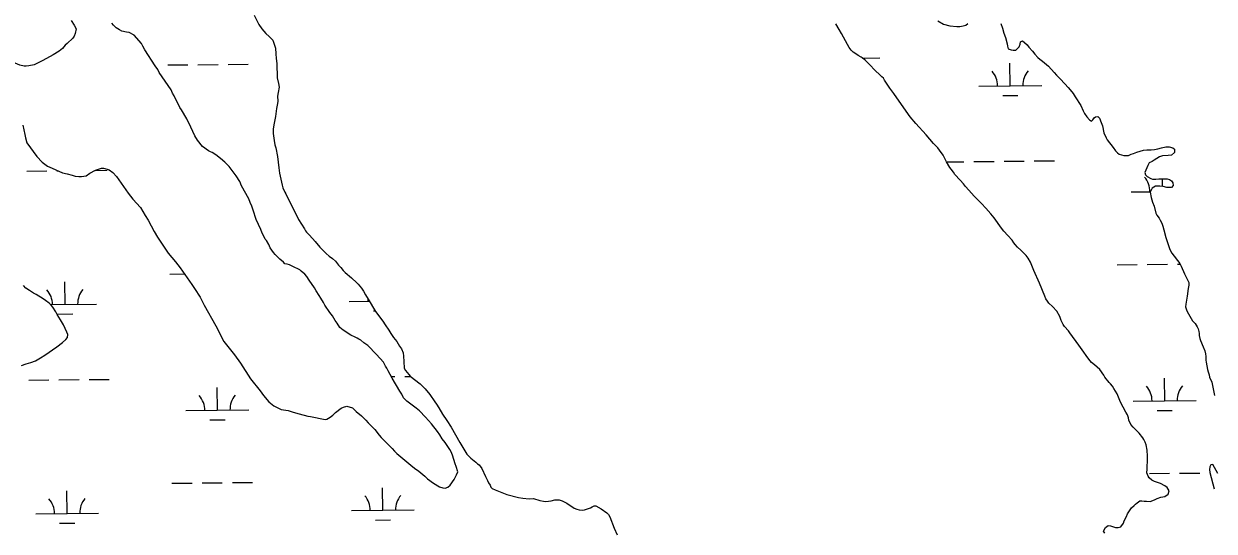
# Model space of a CAD drawing. Extents: x 3146026 to 3183936, y 897894 to 923344.
# Drawn here: x 3173575 to 3175467, y 905911 to 906719 of the extents above; entities that cross this region are included whole.
import ezdxf

# ---------------------------------------------------------------- set-up
doc = ezdxf.new("R2010")
doc.units = 0
doc.layers.add('V-WETL-SWMP', color=7, linetype='Continuous')

msp = doc.modelspace()

# ---------------------------------------------------------------- linework, layer by layer
at = {"layer": 'V-WETL-SWMP'}
for p, q in [((3174907.4, 906664.1), (3174935.3, 906664.3)), ((3175142.6, 906620), (3175142.2, 906656)), ((3173803.5, 906653.1), (3173835.5, 906653.4)), ((3173851.5, 906653.5), (3173883.5, 906653.9)), ((3173899.5, 906654), (3173931.5, 906654.3)), ((3175092.6, 906619.5), (3175192.6, 906620.5)), ((3175130.7, 906604.4), (3175154.7, 906604.7)), ((3175041.2, 906498.9), (3175068.9, 906499.2)), ((3175084.9, 906499.3), (3175116.9, 906499.6)), ((3175132.9, 906499.8), (3175164.9, 906500.1)), ((3175180.9, 906500.3), (3175212.9, 906500.6)), ((3173579.3, 906484.3), (3173611.3, 906484.6)), ((3173627.3, 906484.8), (3173628.6, 906484.8)), ((3173687.9, 906485.4), (3173707.3, 906485.6)), ((3175384.7, 906460), (3175384.5, 906471.9)), ((3175334.7, 906451.1), (3175365.7, 906451.4)), ((3175312.5, 906335.4), (3175344.5, 906335.7)), ((3175360.5, 906335.9), (3175392.5, 906336.2)), ((3175408.5, 906336.4), (3175412.7, 906336.4)), ((3173806.8, 906320.4), (3173830.2, 906320.6)), ((3173640.3, 906272.3), (3173639.9, 906308.3)), ((3173617, 906272.1), (3173690.2, 906272.8)), ((3174092.1, 906276.8), (3174124, 906277.1)), ((3174130.3, 906261.8), (3174133.3, 906261.8)), ((3173628.4, 906256.8), (3173652.4, 906257)), ((3173582.6, 906151.7), (3173614.6, 906152)), ((3173630.6, 906152.1), (3173662.6, 906152.5)), ((3173678.6, 906152.6), (3173710.6, 906152.9)), ((3174158.9, 906157.4), (3174164.5, 906157.5)), ((3174180.5, 906157.6), (3174189.7, 906157.7)), ((3175388.1, 906118.9), (3175387.7, 906154.9)), ((3173882.4, 906103.9), (3173882.1, 906139.9)), ((3175338.1, 906118.4), (3175438.1, 906119.4)), ((3173832.4, 906103.4), (3173932.4, 906104.4)), ((3173870.6, 906088.4), (3173894.6, 906088.6)), ((3175376.2, 906103.4), (3175400.2, 906103.6)), ((3175363.8, 906003.2), (3175395.8, 906003.6)), ((3175411.8, 906003.7), (3175443.8, 906004)), ((3173643.6, 905939.7), (3173643.2, 905975.7)), ((3173810.2, 905987.7), (3173842.2, 905988.1)), ((3173858.2, 905988.2), (3173890.2, 905988.5)), ((3173906.2, 905988.7), (3173938.2, 905989)), ((3174145.4, 905944.7), (3174145.1, 905980.7)), ((3173593.6, 905939.2), (3173693.6, 905940.2)), ((3174095.5, 905944.2), (3174195.4, 905945.2)), ((3173631.7, 905924.1), (3173655.7, 905924.3)), ((3174133.6, 905929.1), (3174157.6, 905929.3))]:
    msp.add_line(p, q, dxfattribs=at)
for points in [[(3173941, 906732.4), (3173948.5, 906717.3), (3173953.2, 906710.7), (3173959.6, 906703.3), (3173964.9, 906698.3), (3173970.7, 906692.5), (3173974.8, 906679.7), (3173975.2, 906670.7), (3173976.1, 906663.3), (3173976.9, 906655.5), (3173977.5, 906632.4), (3173979.3, 906623.6), (3173980.6, 906617.6), (3173979, 906609), (3173978.2, 906603.2), (3173978.3, 906595.6), (3173977.9, 906591.7), (3173976.5, 906583.9), (3173974.6, 906571.3), (3173972.1, 906557.8), (3173971.1, 906551), (3173971.3, 906544), (3173972.4, 906532.8), (3173973.9, 906526), (3173975.5, 906521.4), (3173977.8, 906507.2), (3173979.9, 906489.5), (3173981.3, 906481.1), (3173985.4, 906461.9), (3173986.5, 906457.5), (3173989.5, 906450.9), (3173991.1, 906448.3), (3173998.6, 906432.9), (3174000.8, 906429.1), (3174011.4, 906407.1), (3174020.9, 906392.2), (3174022.3, 906389.4), (3174024.3, 906387), (3174028.8, 906382.4), (3174037.8, 906372.4), (3174045.3, 906363.4), (3174051.6, 906356.7), (3174055.4, 906353.1), (3174060.2, 906348.9), (3174065.5, 906345.3), (3174069.9, 906340.9), (3174074.9, 906334.7), (3174078.4, 906330.9), (3174082.4, 906326.2), (3174085.6, 906323), (3174095.7, 906314.4), (3174103.8, 906306.6), (3174106, 906304.4), (3174111.4, 906297.9), (3174114.7, 906293.1), (3174117.7, 906287.3), (3174121.9, 906280.7), (3174133.7, 906261.1), (3174137.3, 906255.9), (3174143, 906248.1), (3174145.6, 906245.7), (3174149.2, 906239.9), (3174154.9, 906231.2), (3174158.1, 906225.8), (3174162.4, 906219.6), (3174165.2, 906216.4), (3174167.6, 906213.2), (3174171.7, 906206), (3174175.1, 906201.6), (3174177.7, 906195.4), (3174178.4, 906189.8), (3174178.6, 906181.4), (3174179.5, 906170.6)], [(3173649.9, 906724), (3173654.7, 906716.6), (3173657.8, 906710.5), (3173656.5, 906703.2), (3173654.6, 906698.9), (3173652.8, 906695.8), (3173643.6, 906687.3), (3173640.5, 906684.3), (3173636.2, 906679.4), (3173630.7, 906675.2), (3173621.5, 906669.1), (3173604.9, 906660), (3173591.4, 906653.4), (3173582.8, 906651.6), (3173578.6, 906651), (3173575.5, 906651), (3173568.2, 906652.9), (3173553.5, 906659.1), (3173546.2, 906661), (3173532.2, 906664.1), (3173517.5, 906664.2), (3173510.2, 906663)], [(3174039.4, 906293.9), (3174037, 906298.8), (3174028.5, 906311), (3174024.8, 906316.6), (3174021.2, 906320.2), (3174015.7, 906325.2), (3174013.3, 906327), (3174002.3, 906332.6), (3173996.8, 906335.1), (3173993.1, 906336.3), (3173989.5, 906336.9), (3173987.7, 906339.4), (3173981.6, 906344.3), (3173974.3, 906351.7), (3173971.8, 906354.8), (3173966.4, 906362.1), (3173964, 906367.6), (3173960.3, 906373.8), (3173958.5, 906376.2), (3173955.5, 906381.7), (3173953.7, 906385.4), (3173951.3, 906391.6), (3173944, 906407.5), (3173939.2, 906422.2), (3173937.4, 906428.3), (3173934.4, 906434.4), (3173932.6, 906440), (3173920.5, 906460.8), (3173918.1, 906467.5), (3173912, 906476.8), (3173901.1, 906491.5), (3173894.4, 906498.2), (3173887.1, 906504.4), (3173879.8, 906509.9), (3173874.3, 906513.6), (3173871.3, 906514.9), (3173868.2, 906516.7), (3173858.5, 906523.5), (3173850.6, 906533.3), (3173846.3, 906540.1), (3173840.3, 906554.2), (3173833.6, 906567.1), (3173825.2, 906581.8), (3173822.7, 906585.5), (3173813.7, 906603.8), (3173811.2, 906608.1), (3173808.8, 906613.7), (3173790, 906641.3), (3173787.6, 906645.6), (3173783.4, 906651.7), (3173767, 906676.9), (3173764, 906683), (3173761.6, 906687.3), (3173750, 906700.2), (3173742.1, 906704.5), (3173737.8, 906705.1), (3173730.5, 906707), (3173726.8, 906708.9), (3173721.3, 906712), (3173717.1, 906716.3), (3173714.7, 906719.3)], [(3175189.3, 906306.1), (3175180.2, 906326.3), (3175174.7, 906339.5), (3175171.2, 906345.7), (3175168, 906349.9), (3175159.5, 906358.4), (3175154.3, 906363.2), (3175150.5, 906367.6), (3175148.6, 906370.2), (3175145.8, 906374.4), (3175139, 906382), (3175132.5, 906388.8), (3175128.7, 906393.7), (3175117, 906409.9), (3175111.7, 906416.1), (3175103.8, 906425.1), (3175096.8, 906432.5), (3175085.5, 906444.2), (3175076.6, 906453.8), (3175071.4, 906459.8), (3175068.2, 906463.8), (3175062.9, 906469.7), (3175054.8, 906478.9), (3175052.2, 906482.3), (3175049, 906487.1), (3175046.8, 906489.9), (3175041.1, 906499.1), (3175035.8, 906509.5), (3175030.4, 906517.5), (3175027.3, 906521.3), (3175023.9, 906525.2), (3175020.9, 906528.2), (3175009, 906541.8), (3174992.7, 906559.7), (3174983.6, 906570.5), (3174962.6, 906600.9), (3174957.5, 906607.5), (3174951.3, 906616), (3174942.6, 906629), (3174941.1, 906631.8), (3174938.7, 906634), (3174934.5, 906638.6), (3174929.1, 906643.4), (3174918, 906654.9), (3174911.9, 906660.5), (3174908.9, 906663.1), (3174905.5, 906665.3), (3174900.7, 906668.1), (3174895.6, 906671.6), (3174893.2, 906673.6), (3174890, 906676.6), (3174886.4, 906681), (3174883.9, 906685.4), (3174874.2, 906703), (3174870.8, 906709.6), (3174865.3, 906718.6)], [(3175027.4, 906723.3), (3175036.7, 906718.1), (3175046.7, 906715.2), (3175057.7, 906714.2), (3175062.3, 906714.1), (3175067.7, 906715.5), (3175072.2, 906716.5), (3175075.3, 906718.9)], [(3175127.7, 906719.2), (3175130.1, 906711.8), (3175132.2, 906703.6), (3175135.2, 906696.8), (3175137.5, 906686.6), (3175138.1, 906682.8), (3175139.1, 906678.8), (3175143.9, 906677.2), (3175147.3, 906676.7), (3175151.5, 906676.7), (3175156.7, 906681.7), (3175158.3, 906685.9), (3175158.9, 906689.6), (3175161.9, 906691.2), (3175165.1, 906689), (3175169.5, 906684.8), (3175172.2, 906681.2), (3175178, 906675), (3175181.8, 906670.4), (3175186.5, 906665.1), (3175189.7, 906662.5), (3175194.1, 906659.3), (3175203.2, 906650.9), (3175212.5, 906641.3), (3175216.3, 906637), (3175222, 906631), (3175229.4, 906623), (3175234.5, 906617), (3175237.9, 906613.4), (3175242.5, 906607.4), (3175246, 906602.2), (3175254.7, 906588.7), (3175258.5, 906580.1), (3175260.9, 906575.9), (3175264.4, 906570.7)], [(3175264.4, 906570.7), (3175268.8, 906565.7), (3175272, 906563.5), (3175274, 906565.9), (3175275.8, 906568.7), (3175278.4, 906570.6), (3175282, 906571), (3175284.4, 906568.6), (3175287.3, 906561.6), (3175289.1, 906556), (3175291.6, 906545.2), (3175295, 906537.4), (3175296.9, 906533.8), (3175306.3, 906521.6), (3175310, 906516.4), (3175313.2, 906513.4), (3175316, 906511.4), (3175323.1, 906508.9), (3175330.5, 906509.3), (3175334.7, 906510.9), (3175338.7, 906512), (3175343.9, 906514.2), (3175354.5, 906517.7), (3175359.9, 906518.3), (3175366.5, 906518.1), (3175372.1, 906518.4), (3175377.3, 906519.4), (3175383.3, 906521.2), (3175389.7, 906522.7), (3175395.5, 906522.7), (3175401.2, 906521.1), (3175403.8, 906519.2), (3175403.6, 906513.7), (3175398.8, 906509.5), (3175393.6, 906509.3), (3175384.6, 906508.6), (3175379.8, 906506.8), (3175371.6, 906501.5), (3175368.2, 906499.7), (3175363.4, 906497.5), (3175361.6, 906493.1), (3175356.5, 906482.2), (3175357.5, 906478.2), (3175360.3, 906475.6), (3175365.9, 906472.6), (3175369, 906471.3), (3175374.2, 906471.5), (3175379, 906471.9), (3175388.2, 906471.8), (3175392.2, 906472), (3175396, 906470.6), (3175398.8, 906468.8), (3175401.1, 906465.4), (3175401.5, 906461.2), (3175398.7, 906458.4), (3175391.7, 906458), (3175385.5, 906459.9), (3175380.4, 906460.5), (3175373.6, 906460.5), (3175368.2, 906457.2), (3175365.3, 906450.6), (3175366.7, 906442.2), (3175369, 906434.6), (3175371.2, 906428.4), (3175373.9, 906417.4), (3175375.7, 906414.4), (3175379.3, 906409.2), (3175381.1, 906406), (3175383.4, 906401.2), (3175385.4, 906396.4), (3175386.6, 906390.6), (3175389.7, 906378.8), (3175396.4, 906359.6), (3175399.3, 906353.8), (3175412.2, 906337.4), (3175414.4, 906333.2), (3175419.5, 906320.8), (3175426.4, 906306.8), (3175426.4, 906302.6), (3175425.7, 906297.4), (3175423.9, 906285.2), (3175421.6, 906272.5), (3175421.4, 906268.5), (3175422.6, 906263.7), (3175423.9, 906260.9), (3175428.1, 906253.5), (3175432.4, 906246.3), (3175436.6, 906241.7), (3175440, 906236.5), (3175441.2, 906233.5), (3175442.3, 906229.3), (3175442.9, 906225.9), (3175443.1, 906222.7), (3175443.9, 906218.1), (3175445, 906214.7), (3175449.4, 906204.9), (3175451.7, 906198.1), (3175453.1, 906193.5), (3175453.7, 906189.1), (3175453.7, 906183.7), (3175453.8, 906180.5)], [(3173573.1, 906557.5), (3173576.1, 906542.2), (3173577.3, 906537.3), (3173579.7, 906529.3), (3173595.5, 906507.2), (3173604, 906498.6), (3173612.5, 906491.9), (3173619.8, 906488.8), (3173636.3, 906481.3), (3173643.6, 906480.1), (3173651.6, 906477.6), (3173656.5, 906476.3), (3173662, 906475.7), (3173666.2, 906475.7), (3173673.6, 906476.9), (3173679.7, 906481.1), (3173688.9, 906485.9), (3173693.2, 906487.1), (3173698.1, 906488.9), (3173701.2, 906488.9), (3173707.3, 906487.1), (3173710.3, 906486.4), (3173716.4, 906482.1), (3173721.9, 906475.4), (3173740.7, 906449), (3173748, 906439.8), (3173760.1, 906426.2), (3173767.4, 906413.4), (3173772.2, 906406), (3173781.9, 906388.2), (3173787.4, 906379)], [(3173787.4, 906379), (3173804.3, 906353.9), (3173815.9, 906339.7), (3173823.2, 906330.5), (3173842, 906304.1), (3173846.2, 906297.4), (3173855.3, 906283.9), (3173861.3, 906271), (3173880.1, 906237.9), (3173892.8, 906213.4), (3173909.8, 906191.9), (3173918.9, 906179), (3173935.3, 906153.8), (3173950.4, 906134.8), (3173955.9, 906127.4), (3173964.4, 906117), (3173972.3, 906110.8), (3173983.9, 906105.3), (3173994.9, 906103.4), (3174002.8, 906100.9), (3174012.6, 906098.4), (3174026, 906094.6), (3174030.3, 906094), (3174053.5, 906089), (3174056.6, 906089.6), (3174061.5, 906092.6), (3174065.8, 906096.2), (3174070.1, 906100.5), (3174079.3, 906107.2), (3174083, 906109), (3174087.9, 906110.2), (3174097, 906107.7), (3174103.1, 906102.1), (3174111.6, 906094.8), (3174118.3, 906088), (3174122, 906083.7), (3174132.9, 906073.2), (3174139.6, 906064), (3174142.6, 906060.4), (3174153.6, 906049.3), (3174160.2, 906043.1), (3174163.9, 906038.8), (3174167.5, 906035.1), (3174190.1, 906016.7), (3174195.5, 906011.8), (3174202.8, 906006.8), (3174212, 905998.8), (3174216.2, 905994.5), (3174226, 905987.7), (3174235.7, 905982.2), (3174240.6, 905980.3), (3174244.3, 905979.7), (3174248.6, 905981.5), (3174252.2, 905984.5), (3174259, 905993.7), (3174262.7, 906001), (3174264.6, 906005.9), (3174262.2, 906014.4), (3174260.4, 906018.7), (3174256.2, 906032.2), (3174253.8, 906037.7), (3174251.9, 906041.4), (3174244.7, 906052.4), (3174239.8, 906058.6), (3174236.2, 906064.7), (3174232.5, 906070.2), (3174222.8, 906082.5), (3174213.1, 906093), (3174203.4, 906102.8), (3174198.5, 906107.1), (3174183.3, 906118.2), (3174180.9, 906120.7), (3174178.4, 906123.7), (3174175.4, 906129.3), (3174172.4, 906134.2), (3174160.3, 906155), (3174153.6, 906166.7), (3174151.8, 906171), (3174149.4, 906174), (3174146.3, 906180.2), (3174135.4, 906192.4), (3174121.4, 906206.6), (3174115.3, 906210.9), (3174110.5, 906215.2), (3174107.4, 906217.1), (3174104.4, 906218.3), (3174101.3, 906220.1), (3174094.6, 906223.2), (3174090.3, 906225.7), (3174087.9, 906227.6), (3174082.4, 906231.3), (3174077, 906235.6), (3174072.7, 906242.3), (3174069.7, 906246.6), (3174065.4, 906254), (3174061.2, 906259.5), (3174053.3, 906271.2), (3174050.9, 906275.4), (3174046.6, 906282.2), (3174044.2, 906286.5), (3174039.4, 906293.9)], [(3173571.1, 906175), (3173578.3, 906177.6), (3173585.7, 906179.9), (3173593.3, 906182.7), (3173601.3, 906187.2), (3173608.3, 906191.6), (3173627.1, 906204.6), (3173636.3, 906211.8), (3173641.7, 906216.5), (3173644.3, 906219.7), (3173644.8, 906224.1), (3173643.2, 906227.9), (3173637.7, 906239.5), (3173632.9, 906247.9), (3173628, 906256.1), (3173625.8, 906260.3), (3173621.1, 906267.9), (3173618.1, 906271.1), (3173614.9, 906274), (3173609.4, 906278.4), (3173605.4, 906280.8), (3173594.2, 906288), (3173590.3, 906290.1), (3173583.7, 906294.1), (3173577.9, 906298.1), (3173574.2, 906302.3)], [(3175292.9, 905908.2), (3175290.7, 905911.6), (3175294.1, 905917.6), (3175298.3, 905920.3), (3175301.9, 905919.9), (3175305.3, 905918.7), (3175310.1, 905917.3), (3175314.3, 905917.4), (3175318.3, 905918.2), (3175322.5, 905924), (3175323.7, 905927.8), (3175327.3, 905935.1), (3175328.8, 905939.1), (3175335.6, 905948.7), (3175339.8, 905952.2), (3175342, 905954.6), (3175344.4, 905956.8), (3175348.4, 905960), (3175352, 905959.9), (3175355.6, 905959.3), (3175359.4, 905959.3), (3175364.8, 905958.9), (3175372.2, 905961.2), (3175376, 905963.4), (3175381.8, 905965.4), (3175388.4, 905966.7), (3175393.8, 905970.5), (3175395, 905975.5), (3175392.1, 905980.9), (3175388.5, 905983.7), (3175381.3, 905987.5), (3175372.2, 905990.6), (3175367.6, 905992.4), (3175363.6, 905996.6), (3175361.8, 905999.2), (3175359.7, 906004.2), (3175360.5, 906010), (3175360.6, 906027.1), (3175360.8, 906030.7), (3175360.3, 906040.5), (3175358.9, 906048.7), (3175357.3, 906053.3), (3175355.2, 906057.5), (3175353.4, 906060.1), (3175347.6, 906067.3), (3175341.1, 906073.6), (3175337.9, 906077.2), (3175334.1, 906081), (3175331.4, 906088.2), (3175330.4, 906091.8), (3175328.8, 906096.4), (3175326.5, 906101), (3175322.1, 906108.6), (3175318, 906116.8), (3175312.5, 906130), (3175307.5, 906138.6), (3175305.1, 906142.2), (3175302.2, 906145.8), (3175300, 906148), (3175293, 906156.4), (3175291.3, 906159.7), (3175284.9, 906168.9), (3175276.8, 906176.1), (3175272, 906179.9), (3175269.6, 906182.3), (3175266.1, 906187.1), (3175263.5, 906191.1), (3175259.5, 906196.3), (3175251.8, 906207.6), (3175237.6, 906227.2), (3175235.2, 906230.2), (3175228.8, 906237), (3175226.7, 906240), (3175223.5, 906246.6), (3175222.7, 906249.8), (3175221.3, 906253), (3175216.6, 906261.2), (3175209.7, 906268.9), (3175204.1, 906274.3), (3175201.7, 906277.1), (3175199.1, 906281.1), (3175197.4, 906285.1), (3175189.3, 906306.1)], [(3174179.5, 906170.6), (3174181.5, 906167), (3174186.5, 906160.6), (3174189, 906158.2), (3174204.5, 906145.9), (3174212.5, 906138.1), (3174220, 906128.7), (3174228.1, 906117.5), (3174230.5, 906113.3), (3174234.3, 906107.9), (3174240.4, 906097.8), (3174247.3, 906087.6), (3174254, 906077.2), (3174267.7, 906052.6), (3174278.9, 906034.2), (3174285.3, 906027.4), (3174293, 906021.3), (3174296, 906018.7), (3174298.6, 906016.9), (3174302.6, 906011.3), (3174308.5, 905998.3), (3174312, 905991.9), (3174313.6, 905988.5), (3174315.8, 905984.5), (3174317, 905981.5), (3174319.4, 905979.5), (3174324.1, 905977.2), (3174342.5, 905969.8), (3174360.8, 905965.3), (3174368, 905964.2), (3174377.9, 905963.2), (3174384.9, 905963.5), (3174394.7, 905960.5), (3174400.7, 905959.1), (3174404.5, 905958.8), (3174412.8, 905960), (3174419, 905961.3), (3174425.8, 905961.3), (3174430.6, 905959.9), (3174437.8, 905956.3), (3174449.3, 905948.2), (3174453.7, 905946.4), (3174457.5, 905945.2), (3174462.9, 905945.1), (3174466.1, 905945.7), (3174475.6, 905948.5), (3174478.3, 905950.4), (3174481.3, 905952), (3174484.2, 905951.8), (3174492.4, 905946.8), (3174501.3, 905940.9), (3174503.9, 905938.1), (3174506.1, 905934.5), (3174513, 905916.5), (3174517.9, 905905.7)], [(3175453.8, 906180.5), (3175456.2, 906168.5), (3175457.1, 906164.9), (3175458.7, 906160.1), (3175459.5, 906156.7), (3175463, 906148.7), (3175467.1, 906127.1)], [(3175472.4, 906003.4), (3175464.7, 906017.8), (3175461.5, 906017), (3175459.9, 906014), (3175459.5, 906009.8), (3175459.8, 906004.6), (3175466.9, 905978.9)]]:
    msp.add_lwpolyline(points, dxfattribs=at)
for centre, start, end in [((3175087.3, 906619.9), 359.7992, 41.3429), ((3175197.8, 906621), 139.7992, 181.3429), ((3175329.5, 906451.5), 359.7992, 41.3429), ((3173585, 906272.2), 359.7992, 41.3429), ((3173695.5, 906273.3), 139.7992, 181.3429), ((3174086.9, 906277.2), 359.7992, 5.3316), ((3173827.2, 906103.8), 359.7992, 41.3429), ((3173937.6, 906104.9), 139.7992, 181.3429), ((3175332.8, 906118.8), 359.7992, 41.3429), ((3175443.3, 906119.9), 139.7992, 181.3429), ((3173588.3, 905939.6), 359.7992, 41.3429), ((3173698.8, 905940.7), 139.7992, 181.3429), ((3174090.2, 905944.6), 359.7992, 41.3429), ((3174200.7, 905945.7), 139.7992, 181.3429)]:
    msp.add_arc(centre, 35.2, start, end, dxfattribs=at)

doc.saveas('drawing.dxf')
